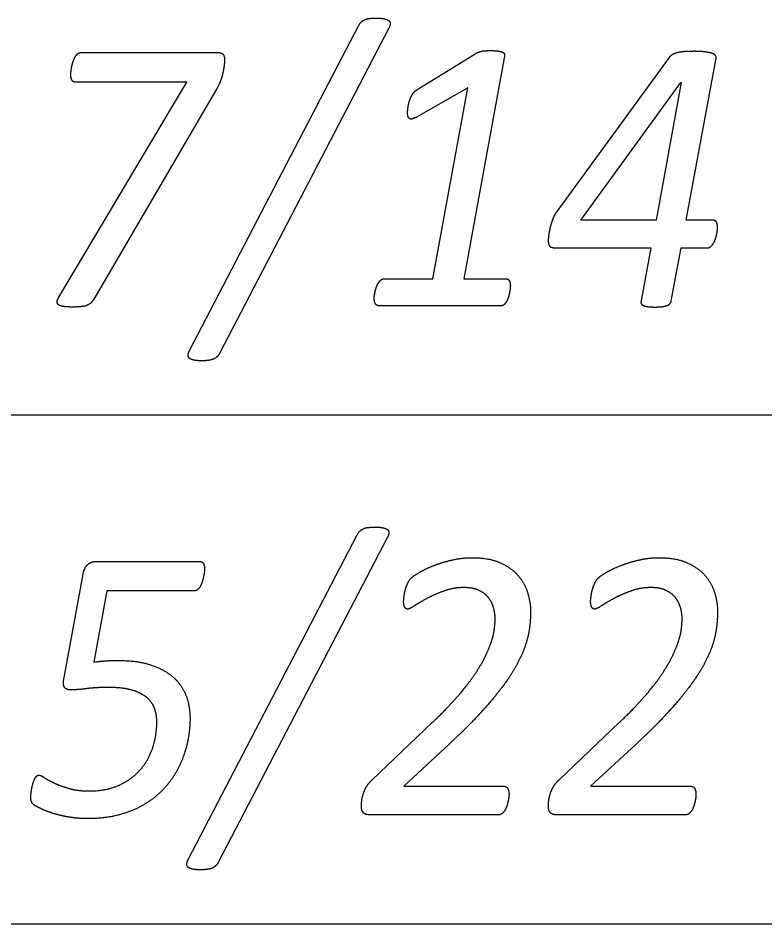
# Model space of a CAD drawing. Extents: x -14196 to 143, y -6096 to 28.
# Drawn here: x 84.6772 to 85.0438, y -5.8289 to -5.384 of the extents above; entities that cross this region are included whole.
import ezdxf

# ---------------------------------------------------------------- set-up
doc = ezdxf.new("R2010")
doc.units = 0
doc.layers.add('RS_Raster1', color=7, linetype='Continuous')
doc.layers.add('SH_Text', color=7, linetype='Continuous')

msp = doc.modelspace()

# ---------------------------------------------------------------- linework, layer by layer
at = {"layer": 'RS_Raster1'}
for p, q in [((81.09453, -5.57886), (94.54453, -5.57886)), ((81.09453, -5.82886), (94.54453, -5.82886))]:
    msp.add_line(p, q, dxfattribs=at)
at = {"layer": 'SH_Text'}
for p, q in [((84.76137, -5.5473), (84.8443, -5.38783)), ((84.8592, -5.38898), (84.77616, -5.54845)), ((84.70818, -5.40089), (84.77491, -5.40089)), ((84.77853, -5.40445), (84.77853, -5.40445)), ((84.87261, -5.41942), (84.90236, -5.4011)), ((84.99678, -5.40328), (84.94157, -5.47903)), ((84.77455, -5.4189), (84.7143, -5.52204)), ((85.02052, -5.48681), (85.02052, -5.48681)), ((84.91881, -5.5155), (84.91881, -5.5155)), ((84.91421, -5.5253), (84.85434, -5.5253)), ((84.76072, -5.7973), (84.84365, -5.63783)), ((84.85855, -5.63898), (84.77551, -5.79845)), ((84.71549, -5.65089), (84.76623, -5.65089)), ((84.69975, -5.70784), (84.70911, -5.65714)), ((84.76158, -5.72794), (84.76158, -5.72794)), ((84.85102, -5.75804), (84.8805, -5.73)), ((84.9428, -5.75804), (84.97228, -5.73)), ((84.91816, -5.76517), (84.91816, -5.76517)), ((85.00994, -5.76517), (85.00994, -5.76517)), ((84.91311, -5.7753), (84.8498, -5.7753)), ((85.00489, -5.7753), (84.94158, -5.7753))]:
    msp.add_line(p, q, dxfattribs=at)
for points in [[(84.91591, -5.40264), (84.89592, -5.51204), (84.9166, -5.51204)], [(85.01813, -5.48317), (85.00516, -5.48317), (85.01983, -5.40367)], [(84.69723, -5.52099), (84.75997, -5.41544), (84.70545, -5.41544)], [(84.85683, -5.51204), (84.8807, -5.51204), (84.89794, -5.41826), (84.87312, -5.43246)], [(84.94052, -5.49678), (84.98783, -5.49678), (84.98305, -5.52291)], [(84.99783, -5.52291), (85.00265, -5.49678), (85.01557, -5.49678)], [(84.76357, -5.66533), (84.72078, -5.66533), (84.71442, -5.70025)], [(84.88864, -5.74068), (84.86646, -5.76122), (84.91541, -5.76122)], [(84.98042, -5.74068), (84.95824, -5.76122), (85.00719, -5.76122)]]:
    msp.add_lwpolyline(points, dxfattribs=at)
msp.add_lwpolyline([(85.00267, -5.41569), (84.99032, -5.48317), (84.95343, -5.48317), (85.00256, -5.41569)], close=True, dxfattribs=at)
for points in [[(84.8443, -5.38783), (84.84492, -5.38658), (84.84567, -5.38586)], [(84.84567, -5.38586), (84.84642, -5.38514), (84.84743, -5.38471)], [(84.84743, -5.38471), (84.84845, -5.38427), (84.84986, -5.38413)], [(84.84986, -5.38413), (84.85127, -5.38399), (84.85313, -5.38399)], [(84.85313, -5.38399), (84.85545, -5.38399), (84.85697, -5.38432)], [(84.85697, -5.38432), (84.85849, -5.38466), (84.85915, -5.38524)], [(84.85915, -5.38524), (84.85982, -5.38581), (84.85982, -5.38677)], [(84.85982, -5.38677), (84.85982, -5.38774), (84.8592, -5.38898)], [(84.90236, -5.4011), (84.90281, -5.40081), (84.90338, -5.40062)], [(84.90338, -5.40062), (84.90396, -5.40043), (84.90476, -5.40024)], [(84.90476, -5.40024), (84.90556, -5.40004), (84.90667, -5.4)], [(84.90667, -5.4), (84.90778, -5.39995), (84.90929, -5.39995)], [(84.90929, -5.39995), (84.91149, -5.39995), (84.91286, -5.40014)], [(84.91286, -5.40014), (84.91423, -5.40033), (84.91498, -5.40067)], [(84.91498, -5.40067), (84.91573, -5.40101), (84.91586, -5.40154)], [(85.00432, -5.40045), (85.00228, -5.40059), (85.00081, -5.40097)], [(85.00911, -5.4003), (85.00636, -5.4003), (85.00432, -5.40045)], [(85.01407, -5.40054), (85.01201, -5.4003), (85.00911, -5.4003)], [(85.01746, -5.40117), (85.01614, -5.40078), (85.01407, -5.40054)], [(84.70416, -5.40542), (84.70456, -5.40417), (84.70513, -5.40315)], [(84.70513, -5.40315), (84.70571, -5.40214), (84.70646, -5.40151)], [(84.70646, -5.40151), (84.70721, -5.40089), (84.70818, -5.40089)], [(84.77491, -5.40089), (84.7773, -5.40089), (84.77792, -5.4019)], [(84.77792, -5.4019), (84.77853, -5.40291), (84.77853, -5.40445)], [(84.77853, -5.40445), (84.77853, -5.40561), (84.77831, -5.40729)], [(84.91586, -5.40154), (84.916, -5.40207), (84.91591, -5.40264)], [(84.99833, -5.40194), (84.99731, -5.40251), (84.99678, -5.40328)], [(85.00081, -5.40097), (84.99935, -5.40136), (84.99833, -5.40194)], [(85.01935, -5.40218), (85.01877, -5.40155), (85.01746, -5.40117)], [(85.01983, -5.40367), (85.01992, -5.4028), (85.01935, -5.40218)], [(84.70315, -5.41019), (84.70324, -5.40908), (84.7035, -5.40788)], [(84.7035, -5.40788), (84.70376, -5.40667), (84.70416, -5.40542)], [(84.77831, -5.40729), (84.77809, -5.40898), (84.77769, -5.41091)], [(84.70306, -5.41188), (84.70306, -5.4113), (84.70315, -5.41019)], [(84.70363, -5.41448), (84.70306, -5.41351), (84.70306, -5.41188)], [(84.77769, -5.41091), (84.7773, -5.41283), (84.7765, -5.41491)], [(84.70545, -5.41544), (84.70421, -5.41544), (84.70363, -5.41448)], [(84.7765, -5.41491), (84.7757, -5.41698), (84.77455, -5.4189)], [(84.86931, -5.42465), (84.86979, -5.42306), (84.87059, -5.42162)], [(84.87059, -5.42162), (84.87138, -5.42018), (84.87261, -5.41942)], [(84.8686, -5.42781), (84.86882, -5.42623), (84.86931, -5.42465)], [(84.86838, -5.43045), (84.86838, -5.42939), (84.8686, -5.42781)], [(84.8686, -5.43237), (84.86838, -5.4316), (84.86838, -5.43045)], [(84.86939, -5.43342), (84.86882, -5.43313), (84.8686, -5.43237)], [(84.87084, -5.43347), (84.86996, -5.43371), (84.86939, -5.43342)], [(84.87312, -5.43246), (84.87171, -5.43323), (84.87084, -5.43347)], [(84.94157, -5.47903), (84.94078, -5.48009), (84.9402, -5.48133)], [(84.93919, -5.48392), (84.93874, -5.48527), (84.93839, -5.48666)], [(84.9402, -5.48133), (84.93963, -5.48258), (84.93919, -5.48392)], [(85.01999, -5.48417), (85.01946, -5.48317), (85.01813, -5.48317)], [(85.02052, -5.48681), (85.02052, -5.48518), (85.01999, -5.48417)], [(84.93782, -5.4893), (84.93759, -5.49054), (84.93751, -5.4916)], [(84.93839, -5.48666), (84.93804, -5.48805), (84.93782, -5.4893)], [(85.01999, -5.49064), (85.02026, -5.48949), (85.02039, -5.48854)], [(85.02039, -5.48854), (85.02052, -5.48758), (85.02052, -5.48681)], [(84.93751, -5.4916), (84.93742, -5.49265), (84.93742, -5.49333)], [(84.93742, -5.49333), (84.93742, -5.49505), (84.93808, -5.49592)], [(85.01836, -5.49486), (85.01893, -5.494), (85.01933, -5.4929)], [(85.01933, -5.4929), (85.01973, -5.49179), (85.01999, -5.49064)], [(84.93808, -5.49592), (84.93875, -5.49678), (84.94052, -5.49678)], [(85.01557, -5.49678), (85.01636, -5.49678), (85.01707, -5.49625)], [(85.01707, -5.49625), (85.01778, -5.49573), (85.01836, -5.49486)], [(84.85245, -5.51838), (84.85267, -5.51732), (84.85307, -5.51617)], [(84.85307, -5.51617), (84.85347, -5.51502), (84.854, -5.51415)], [(84.854, -5.51415), (84.85453, -5.51329), (84.85524, -5.51266)], [(84.85524, -5.51266), (84.85594, -5.51204), (84.85683, -5.51204)], [(84.9166, -5.51204), (84.91783, -5.51204), (84.91832, -5.51295)], [(84.91832, -5.51295), (84.91881, -5.51387), (84.91881, -5.5155)], [(84.91881, -5.5155), (84.91881, -5.51608), (84.91867, -5.51708)], [(84.85197, -5.52175), (84.85197, -5.52127), (84.8521, -5.52035)], [(84.8521, -5.52035), (84.85223, -5.51944), (84.85245, -5.51838)], [(84.91832, -5.5192), (84.9181, -5.5203), (84.91774, -5.52136)], [(84.91867, -5.51708), (84.91854, -5.51809), (84.91832, -5.5192)], [(84.69687, -5.52464), (84.69617, -5.52397), (84.69634, -5.5231)], [(84.69634, -5.5231), (84.69652, -5.52224), (84.69723, -5.52099)], [(84.69926, -5.5256), (84.69758, -5.52531), (84.69687, -5.52464)], [(84.71071, -5.52517), (84.70952, -5.5256), (84.70788, -5.52574)], [(84.71275, -5.52401), (84.71191, -5.52473), (84.71071, -5.52517)], [(84.7143, -5.52204), (84.71359, -5.52329), (84.71275, -5.52401)], [(84.85262, -5.52434), (84.85197, -5.52338), (84.85197, -5.52175)], [(84.85434, -5.5253), (84.85328, -5.5253), (84.85262, -5.52434)], [(84.91567, -5.52477), (84.915, -5.5253), (84.91421, -5.5253)], [(84.91686, -5.52333), (84.91633, -5.52425), (84.91567, -5.52477)], [(84.91774, -5.52136), (84.91739, -5.52242), (84.91686, -5.52333)], [(84.98305, -5.52291), (84.98279, -5.52368), (84.98306, -5.52421)], [(84.98306, -5.52421), (84.98332, -5.52473), (84.98408, -5.52512)], [(84.98408, -5.52512), (84.98484, -5.5255), (84.98622, -5.5257)], [(84.99339, -5.5257), (84.99484, -5.5255), (84.99581, -5.52512)], [(84.99581, -5.52512), (84.99677, -5.52473), (84.99721, -5.52421)], [(84.99721, -5.52421), (84.99765, -5.52368), (84.99783, -5.52291)], [(84.70393, -5.52589), (84.70093, -5.52589), (84.69926, -5.5256)], [(84.70788, -5.52574), (84.70624, -5.52589), (84.70393, -5.52589)], [(84.98622, -5.5257), (84.9876, -5.52589), (84.98982, -5.52589)], [(84.98982, -5.52589), (84.99194, -5.52589), (84.99339, -5.5257)], [(84.76062, -5.54946), (84.76066, -5.54855), (84.76137, -5.5473)], [(84.76124, -5.551), (84.76057, -5.55037), (84.76062, -5.54946)], [(84.76341, -5.55196), (84.7619, -5.55162), (84.76124, -5.551)], [(84.76732, -5.5523), (84.76492, -5.5523), (84.76341, -5.55196)], [(84.77298, -5.55153), (84.77192, -5.55191), (84.77055, -5.5521)], [(84.77479, -5.55042), (84.77404, -5.55114), (84.77298, -5.55153)], [(84.77616, -5.54845), (84.77554, -5.5497), (84.77479, -5.55042)], [(84.77055, -5.5521), (84.76918, -5.5523), (84.76732, -5.5523)], [(84.84365, -5.63783), (84.84427, -5.63658), (84.84502, -5.63586)], [(84.84502, -5.63586), (84.84577, -5.63514), (84.84679, -5.63471)], [(84.84679, -5.63471), (84.8478, -5.63427), (84.84921, -5.63413)], [(84.84921, -5.63413), (84.85063, -5.63399), (84.85248, -5.63399)], [(84.85248, -5.63399), (84.8548, -5.63399), (84.85632, -5.63432)], [(84.85632, -5.63432), (84.85784, -5.63466), (84.8585, -5.63524)], [(84.8585, -5.63524), (84.85917, -5.63581), (84.85917, -5.63677)], [(84.85917, -5.63677), (84.85917, -5.63774), (84.85855, -5.63898)], [(84.88979, -5.65021), (84.89474, -5.64901), (84.90005, -5.64901)], [(84.90005, -5.64901), (84.90855, -5.64901), (84.91413, -5.65161)], [(84.98157, -5.65021), (84.98653, -5.64901), (84.99184, -5.64901)], [(84.99184, -5.64901), (85.00034, -5.64901), (85.00592, -5.65161)], [(84.70911, -5.65714), (84.70964, -5.65397), (84.71128, -5.65243)], [(84.71128, -5.65243), (84.71292, -5.65089), (84.71549, -5.65089)], [(84.76623, -5.65089), (84.76747, -5.65089), (84.76809, -5.65175)], [(84.76809, -5.65175), (84.76871, -5.65262), (84.76871, -5.65445)], [(84.87382, -5.65643), (84.87669, -5.65469), (84.88076, -5.65306)], [(84.88076, -5.65306), (84.88484, -5.65142), (84.88979, -5.65021)], [(84.91413, -5.65161), (84.91971, -5.6542), (84.92294, -5.65815)], [(84.9656, -5.65643), (84.96848, -5.65469), (84.97255, -5.65306)], [(84.97255, -5.65306), (84.97662, -5.65142), (84.98157, -5.65021)], [(85.00592, -5.65161), (85.01149, -5.6542), (85.01472, -5.65815)], [(84.76818, -5.65849), (84.76791, -5.65974), (84.76752, -5.66095)], [(84.76858, -5.65618), (84.76844, -5.65724), (84.76818, -5.65849)], [(84.76871, -5.65445), (84.76871, -5.65512), (84.76858, -5.65618)], [(84.86997, -5.65922), (84.87094, -5.65816), (84.87382, -5.65643)], [(84.92294, -5.65815), (84.92617, -5.66209), (84.92746, -5.66671)], [(84.96175, -5.65922), (84.96273, -5.65816), (84.9656, -5.65643)], [(85.01472, -5.65815), (85.01796, -5.66209), (85.01924, -5.66671)], [(84.76659, -5.66311), (84.76605, -5.66407), (84.7653, -5.6647)], [(84.76752, -5.66095), (84.76712, -5.66215), (84.76659, -5.66311)], [(84.86727, -5.66471), (84.86758, -5.66365), (84.86798, -5.66269)], [(84.86798, -5.66269), (84.86838, -5.66173), (84.86886, -5.66081)], [(84.86886, -5.66081), (84.86935, -5.6599), (84.86997, -5.65922)], [(84.95906, -5.66471), (84.95937, -5.66365), (84.95976, -5.66269)], [(84.95976, -5.66269), (84.96016, -5.66173), (84.96065, -5.66081)], [(84.96065, -5.66081), (84.96113, -5.6599), (84.96175, -5.65922)], [(84.7653, -5.6647), (84.76455, -5.66533), (84.76357, -5.66533)], [(84.86657, -5.6688), (84.8667, -5.66789), (84.86683, -5.66683)], [(84.86683, -5.66683), (84.86696, -5.66577), (84.86727, -5.66471)], [(84.88642, -5.66531), (84.88182, -5.66695), (84.8781, -5.66891)], [(84.89606, -5.66368), (84.89102, -5.66368), (84.88642, -5.66531)], [(84.90371, -5.66522), (84.90068, -5.66368), (84.89606, -5.66368)], [(84.90838, -5.66905), (84.90673, -5.66675), (84.90371, -5.66522)], [(84.92746, -5.66671), (84.92874, -5.67133), (84.92874, -5.67546)], [(84.95835, -5.6688), (84.95848, -5.66789), (84.95862, -5.66683)], [(84.95862, -5.66683), (84.95875, -5.66577), (84.95906, -5.66471)], [(84.9782, -5.66531), (84.9736, -5.66695), (84.96989, -5.66891)], [(84.98785, -5.66368), (84.9828, -5.66368), (84.9782, -5.66531)], [(84.99549, -5.66522), (84.99247, -5.66368), (84.98785, -5.66368)], [(85.00016, -5.66905), (84.99852, -5.66675), (84.99549, -5.66522)], [(85.01924, -5.66671), (85.02052, -5.67133), (85.02052, -5.67546)], [(84.86643, -5.67049), (84.86643, -5.66972), (84.86657, -5.6688)], [(84.86696, -5.67328), (84.86643, -5.67232), (84.86643, -5.67049)], [(84.8781, -5.66891), (84.87439, -5.67088), (84.87187, -5.67256)], [(84.91069, -5.67399), (84.91002, -5.67135), (84.90838, -5.66905)], [(84.95822, -5.67049), (84.95822, -5.66972), (84.95835, -5.6688)], [(84.95875, -5.67328), (84.95822, -5.67232), (84.95822, -5.67049)], [(84.96989, -5.66891), (84.96617, -5.67088), (84.96365, -5.67256)], [(85.00247, -5.67399), (85.00181, -5.67135), (85.00016, -5.66905)], [(84.86837, -5.67425), (84.86749, -5.67425), (84.86696, -5.67328)], [(84.87187, -5.67256), (84.86934, -5.67425), (84.86837, -5.67425)], [(84.91135, -5.67892), (84.91135, -5.67662), (84.91069, -5.67399)], [(84.92874, -5.67546), (84.92874, -5.67941), (84.92821, -5.68354)], [(84.96016, -5.67425), (84.95927, -5.67425), (84.95875, -5.67328)], [(84.96365, -5.67256), (84.96113, -5.67425), (84.96016, -5.67425)], [(85.00314, -5.67892), (85.00314, -5.67662), (85.00247, -5.67399)], [(85.02052, -5.67546), (85.02052, -5.67941), (85.01999, -5.68354)], [(84.911, -5.68397), (84.91135, -5.68114), (84.91135, -5.67892)], [(85.00278, -5.68397), (85.00314, -5.68114), (85.00314, -5.67892)], [(84.90949, -5.69027), (84.91065, -5.68681), (84.911, -5.68397)], [(84.92821, -5.68354), (84.92768, -5.68768), (84.92613, -5.69225)], [(85.00128, -5.69027), (85.00243, -5.68681), (85.00278, -5.68397)], [(85.01999, -5.68354), (85.01946, -5.68768), (85.01791, -5.69225)], [(84.9063, -5.69792), (84.90834, -5.69374), (84.90949, -5.69027)], [(84.92613, -5.69225), (84.92458, -5.69682), (84.92179, -5.70191)], [(84.99808, -5.69792), (85.00012, -5.69374), (85.00128, -5.69027)], [(85.01791, -5.69225), (85.01636, -5.69682), (85.01357, -5.70191)], [(84.90085, -5.70706), (84.90426, -5.7021), (84.9063, -5.69792)], [(84.99263, -5.70706), (84.99605, -5.7021), (84.99808, -5.69792)], [(84.71442, -5.70025), (84.71752, -5.69986), (84.72013, -5.69967)], [(84.72013, -5.69967), (84.72274, -5.69948), (84.72602, -5.69948)], [(84.72602, -5.69948), (84.73575, -5.69948), (84.74252, -5.70174)], [(84.74252, -5.70174), (84.74929, -5.704), (84.75353, -5.70785)], [(84.92179, -5.70191), (84.919, -5.70701), (84.91453, -5.71293)], [(85.01357, -5.70191), (85.01079, -5.70701), (85.00631, -5.71293)], [(84.89242, -5.71773), (84.89743, -5.71201), (84.90085, -5.70706)], [(84.98421, -5.71773), (84.98922, -5.71201), (84.99263, -5.70706)], [(84.69992, -5.71266), (84.69913, -5.71141), (84.69975, -5.70784)], [(84.75353, -5.70785), (84.75778, -5.71169), (84.75968, -5.71693)], [(84.7031, -5.71392), (84.70072, -5.71392), (84.69992, -5.71266)], [(84.71093, -5.71333), (84.70655, -5.71392), (84.7031, -5.71392)], [(84.72168, -5.71274), (84.71531, -5.71274), (84.71093, -5.71333)], [(84.73299, -5.71404), (84.72849, -5.71274), (84.72168, -5.71274)], [(84.74029, -5.71765), (84.7375, -5.71534), (84.73299, -5.71404)], [(84.91453, -5.71293), (84.91006, -5.71884), (84.90373, -5.72572)], [(85.00631, -5.71293), (85.00184, -5.71884), (84.99552, -5.72572)], [(84.74417, -5.72304), (84.74307, -5.71996), (84.74029, -5.71765)], [(84.75968, -5.71693), (84.76158, -5.72217), (84.76158, -5.72794)], [(84.8805, -5.73), (84.88741, -5.72346), (84.89242, -5.71773)], [(84.97228, -5.73), (84.9792, -5.72346), (84.98421, -5.71773)], [(84.74528, -5.72948), (84.74528, -5.72612), (84.74417, -5.72304)], [(84.74325, -5.74243), (84.74528, -5.73632), (84.74528, -5.72948)], [(84.76158, -5.72794), (84.76158, -5.7341), (84.76021, -5.74016)], [(84.90373, -5.72572), (84.8974, -5.7326), (84.88864, -5.74068)], [(84.99552, -5.72572), (84.98919, -5.7326), (84.98042, -5.74068)], [(84.7371, -5.75321), (84.74121, -5.74854), (84.74325, -5.74243)], [(84.76021, -5.74016), (84.75884, -5.74622), (84.75614, -5.7517)], [(84.75614, -5.7517), (84.75344, -5.75718), (84.74929, -5.76184)], [(84.68507, -5.75823), (84.68551, -5.75717), (84.68608, -5.75649)], [(84.68608, -5.75649), (84.68665, -5.75582), (84.68744, -5.75582)], [(84.68744, -5.75582), (84.68833, -5.75582), (84.6901, -5.75703)], [(84.72675, -5.76072), (84.73299, -5.75788), (84.7371, -5.75321)], [(84.6838, -5.76291), (84.68402, -5.7617), (84.68433, -5.7605)], [(84.68433, -5.7605), (84.68463, -5.75929), (84.68507, -5.75823)], [(84.6901, -5.75703), (84.69187, -5.75824), (84.69483, -5.75964)], [(84.69483, -5.75964), (84.69779, -5.76105), (84.70208, -5.76231)], [(84.71229, -5.76356), (84.72052, -5.76356), (84.72675, -5.76072)], [(84.84809, -5.76166), (84.84916, -5.75978), (84.85102, -5.75804)], [(84.93988, -5.76166), (84.94094, -5.75978), (84.9428, -5.75804)], [(84.68341, -5.76672), (84.68341, -5.76614), (84.68349, -5.76512)], [(84.68349, -5.76512), (84.68358, -5.76411), (84.6838, -5.76291)], [(84.70208, -5.76231), (84.70637, -5.76356), (84.71229, -5.76356)], [(84.74929, -5.76184), (84.74513, -5.76651), (84.73955, -5.76992)], [(84.84584, -5.76875), (84.84597, -5.7672), (84.8465, -5.76537)], [(84.8465, -5.76537), (84.84703, -5.76354), (84.84809, -5.76166)], [(84.91541, -5.76122), (84.91692, -5.76122), (84.91754, -5.76242)], [(84.91754, -5.76242), (84.91816, -5.76363), (84.91816, -5.76517)], [(84.91816, -5.76517), (84.91816, -5.76575), (84.91803, -5.76681)], [(84.93762, -5.76875), (84.93775, -5.7672), (84.93828, -5.76537)], [(84.93828, -5.76537), (84.93882, -5.76354), (84.93988, -5.76166)], [(85.00719, -5.76122), (85.0087, -5.76122), (85.00932, -5.76242)], [(85.00932, -5.76242), (85.00994, -5.76363), (85.00994, -5.76517)], [(85.00994, -5.76517), (85.00994, -5.76575), (85.00981, -5.76681)], [(84.68397, -5.76927), (84.68341, -5.76826), (84.68341, -5.76672)], [(84.68575, -5.77096), (84.68454, -5.77028), (84.68397, -5.76927)], [(84.73955, -5.76992), (84.73398, -5.77333), (84.72694, -5.77526)], [(84.8457, -5.77125), (84.8457, -5.77029), (84.84584, -5.76875)], [(84.91763, -5.76898), (84.91736, -5.77009), (84.91696, -5.77125)], [(84.91803, -5.76681), (84.91789, -5.76787), (84.91763, -5.76898)], [(84.93749, -5.77125), (84.93749, -5.77029), (84.93762, -5.76875)], [(85.00941, -5.76898), (85.00915, -5.77009), (85.00875, -5.77125)], [(85.00981, -5.76681), (85.00968, -5.76787), (85.00941, -5.76898)], [(84.69067, -5.77326), (84.68788, -5.77211), (84.68575, -5.77096)], [(84.69673, -5.77527), (84.69345, -5.7744), (84.69067, -5.77326)], [(84.84592, -5.77294), (84.8457, -5.77222), (84.8457, -5.77125)], [(84.84659, -5.77419), (84.84615, -5.77366), (84.84592, -5.77294)], [(84.84784, -5.77501), (84.84704, -5.77472), (84.84659, -5.77419)], [(84.91599, -5.77328), (84.91541, -5.77414), (84.9147, -5.77472)], [(84.91696, -5.77125), (84.91656, -5.77241), (84.91599, -5.77328)], [(84.93771, -5.77294), (84.93749, -5.77222), (84.93749, -5.77125)], [(84.93838, -5.77419), (84.93793, -5.77366), (84.93771, -5.77294)], [(84.93962, -5.77501), (84.93882, -5.77472), (84.93838, -5.77419)], [(85.00777, -5.77328), (85.0072, -5.77414), (85.00649, -5.77472)], [(85.00875, -5.77125), (85.00835, -5.77241), (85.00777, -5.77328)], [(84.70372, -5.77665), (84.7, -5.77613), (84.69673, -5.77527)], [(84.71133, -5.77718), (84.70743, -5.77718), (84.70372, -5.77665)], [(84.72694, -5.77526), (84.71991, -5.77718), (84.71133, -5.77718)], [(84.8498, -5.7753), (84.84864, -5.7753), (84.84784, -5.77501)], [(84.9147, -5.77472), (84.914, -5.7753), (84.91311, -5.7753)], [(84.94158, -5.7753), (84.94042, -5.7753), (84.93962, -5.77501)], [(85.00649, -5.77472), (85.00578, -5.7753), (85.00489, -5.7753)], [(84.75997, -5.79946), (84.76001, -5.79855), (84.76072, -5.7973)], [(84.76059, -5.801), (84.75992, -5.80037), (84.75997, -5.79946)], [(84.76276, -5.80196), (84.76125, -5.80162), (84.76059, -5.801)], [(84.77414, -5.80042), (84.77339, -5.80114), (84.77233, -5.80153)], [(84.77551, -5.79845), (84.7749, -5.7997), (84.77414, -5.80042)], [(84.76668, -5.8023), (84.76428, -5.8023), (84.76276, -5.80196)], [(84.7699, -5.8021), (84.76853, -5.8023), (84.76668, -5.8023)], [(84.77233, -5.80153), (84.77127, -5.80191), (84.7699, -5.8021)]]:
    msp.add_open_spline(points, degree=2, dxfattribs=at)

doc.saveas('drawing.dxf')
